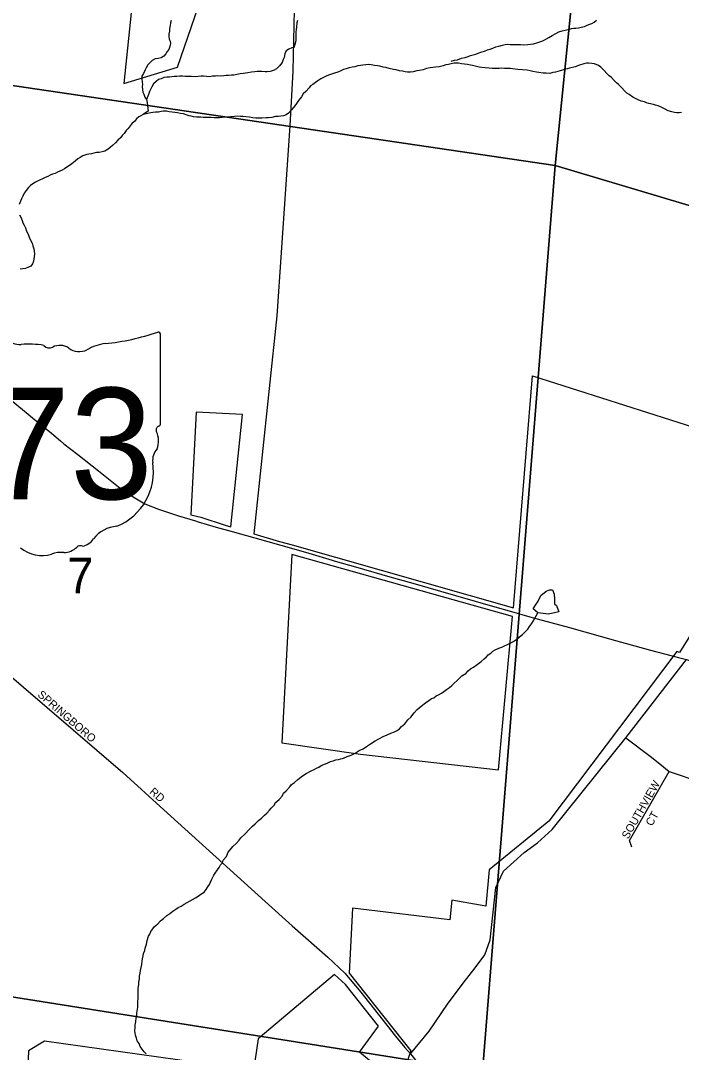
# Model space of a CAD drawing. Extents: x 0 to 1064, y 0 to 440.
# Drawn here: x 230.09 to 242.61, y 358.79 to 378.33 of the extents above; entities that cross this region are included whole.
import ezdxf

# ---------------------------------------------------------------- set-up
doc = ezdxf.new("R2010")
doc.units = 0
for name, color, linetype in [('GM_X_City_Street', 7, 'Continuous'), ('GM_X_City_Street_Text', 7, 'Continuous'), ('GM_X_Corporation', 7, 'Continuous'), ('GM_X_County_Road', 7, 'Continuous'), ('GM_X_Minor_River', 7, 'Continuous'), ('GM_X_Section', 7, 'Continuous'), ('GM_X_Section_Text', 7, 'Continuous'), ('GM_X_State_Location', 7, 'Continuous'), ('GM_X_State_Route', 7, 'Continuous'), ('GM_X_State_Shield', 7, 'Continuous'), ('GM_X_Township_Road', 7, 'Continuous'), ('GM_X_Township_Subdivision', 7, 'Continuous'), ('GM_X_Township_Subdivision_Text', 7, 'Continuous')]:
    doc.layers.add(name, color=color, linetype=linetype)

msp = doc.modelspace()

# ---------------------------------------------------------------- linework, layer by layer
at = {"layer": 'GM_X_City_Street'}
msp.add_lwpolyline([(228.414, 366.463), (228.478, 366.457), (228.978, 366.381), (229.327, 366.273), (229.651, 366.131), (232.031, 364.089), (232.804, 363.383), (234.727, 361.647), (235.237, 361.184), (235.909, 360.592), (236.233, 360.288), (236.537, 359.931), (237.196, 359.095), (237.373, 358.883)], dxfattribs=at)
at = {"layer": 'GM_X_Corporation'}
for points in [[(232.431, 380.857), (232.047, 377.137), (233.063, 377.447), (234.111, 380.496)], [(235.285, 379.119), (235.249, 377.37), (235.195, 376.337), (234.944, 372.74), (234.51, 368.608), (234.995, 368.467), (235.239, 368.403), (239.427, 367.207), (239.789, 371.599), (245.014, 369.936)], [(243.263, 367.465), (242.574, 366.363), (242.519, 366.378), (240.1, 363.169), (238.969, 362.249), (238.902, 361.561), (238.258, 361.672), (238.223, 361.299), (236.38, 361.522), (236.316, 360.291), (237.482, 358.816), (237.396, 358.569)], [(237.182, 358.237), (236.514, 358.794), (236.871, 359.286), (236.246, 360.077), (236.039, 360.264), (234.59, 359.047), (234.505, 358.444), (230.547, 359), (230.244, 358.816), (230.226, 358.343)]]:
    msp.add_lwpolyline(points, dxfattribs=at)
for points in [[(233.318, 368.969), (233.505, 368.923), (233.969, 368.774), (234.074, 368.742), (234.298, 370.87), (233.42, 370.916)], [(235.229, 368.215), (235.042, 364.649), (236.533, 364.439), (239.142, 364.139), (239.41, 367.044)]]:
    msp.add_lwpolyline(points, close=True, dxfattribs=at)
at = {"layer": 'GM_X_County_Road'}
msp.add_lwpolyline([(237.373, 358.883), (237.475, 358.761), (238.904, 356.964), (239.382, 356.367), (239.661, 356.085), (239.861, 355.92), (240.018, 355.81), (240.34, 355.629), (241.331, 355.286), (242.556, 354.866), (243.413, 354.58)], dxfattribs=at)
at = {"layer": 'GM_X_Minor_River'}
for points in [[(232.942, 378.331), (232.935, 378.289), (232.927, 378.234), (232.914, 378.179), (232.912, 378.131), (232.899, 378.07), (232.898, 378.028), (232.909, 377.979), (232.926, 377.936), (232.931, 377.893), (232.917, 377.839), (232.898, 377.784), (232.872, 377.742), (232.847, 377.7), (232.809, 377.653), (232.754, 377.623), (232.699, 377.613), (232.644, 377.602), (232.588, 377.573), (232.545, 377.537), (232.501, 377.49), (232.469, 377.436), (232.45, 377.394), (232.418, 377.328), (232.392, 377.273), (232.391, 377.219), (232.395, 377.17), (232.4, 377.121), (232.399, 377.078), (232.404, 377.024), (232.409, 376.975), (232.426, 376.932), (232.449, 376.876), (232.478, 376.833), (232.489, 376.778), (232.494, 376.723), (232.504, 376.662), (232.509, 376.613), (232.46, 376.584), (232.416, 376.549), (232.373, 376.525), (232.33, 376.508), (232.286, 376.467), (232.249, 376.419), (232.205, 376.383), (232.167, 376.336), (232.13, 376.288), (232.092, 376.246), (232.054, 376.192), (232.017, 376.151), (231.985, 376.109), (231.936, 376.067), (231.892, 376.014), (231.836, 375.96), (231.792, 375.925), (231.749, 375.896), (231.687, 375.855), (231.638, 375.844), (231.583, 375.833), (231.528, 375.828), (231.479, 375.817), (231.437, 375.806), (231.388, 375.801), (231.345, 375.79), (231.271, 375.768), (231.222, 375.738), (231.179, 375.709), (231.129, 375.668), (231.061, 375.615), (231.017, 375.585), (230.968, 375.55), (230.925, 375.521), (230.881, 375.497), (230.838, 375.474), (230.795, 375.457), (230.746, 375.434), (230.697, 375.417), (230.654, 375.4), (230.611, 375.376), (230.562, 375.359), (230.506, 375.33), (230.451, 375.307)], [(235.338, 378.332), (235.324, 378.283), (235.316, 378.211), (235.315, 378.156), (235.308, 378.113), (235.306, 378.053), (235.305, 378.004), (235.304, 377.961), (235.297, 377.919), (235.289, 377.876), (235.276, 377.822), (235.233, 377.811), (235.172, 377.788), (235.122, 377.753), (235.096, 377.699), (235.083, 377.632), (235.069, 377.59), (235.05, 377.536), (234.999, 377.47), (234.937, 377.417), (234.894, 377.387), (234.82, 377.365), (234.766, 377.36), (234.723, 377.361), (234.662, 377.363), (234.614, 377.364), (234.571, 377.365), (234.528, 377.36), (234.467, 377.349), (234.394, 377.339), (234.351, 377.334), (234.309, 377.329), (234.254, 377.318), (234.187, 377.308), (234.132, 377.297), (234.089, 377.298), (234.034, 377.287), (233.985, 377.288), (233.943, 377.283), (233.882, 377.279), (233.827, 377.28), (233.784, 377.275)], [(238.249, 377.559), (238.31, 377.576), (238.365, 377.586), (238.445, 377.615), (238.512, 377.631), (238.573, 377.648), (238.616, 377.665), (238.714, 377.693), (238.757, 377.71), (238.831, 377.739), (238.88, 377.75), (238.935, 377.773), (238.984, 377.79), (239.039, 377.807), (239.095, 377.83), (239.15, 377.847), (239.217, 377.863), (239.272, 377.874), (239.321, 377.879), (239.363, 377.878), (239.412, 377.877), (239.473, 377.875), (239.521, 377.874), (239.564, 377.873), (239.612, 377.872), (239.698, 377.876), (239.753, 377.88), (239.808, 377.891), (239.887, 377.913), (239.948, 377.93), (239.998, 377.953), (240.041, 377.976), (240.096, 378.006), (240.158, 378.047), (240.232, 378.087), (240.288, 378.116), (240.349, 378.133), (240.404, 378.15), (240.465, 378.161), (240.526, 378.177), (240.569, 378.182), (240.612, 378.187), (240.66, 378.192), (240.709, 378.203), (240.77, 378.214), (240.814, 378.237), (240.857, 378.254), (240.912, 378.271), (240.955, 378.3), (240.998, 378.336)], [(238.387, 377.519), (238.345, 377.52), (238.302, 377.521), (238.247, 377.51), (238.198, 377.499), (238.149, 377.488), (238.094, 377.471), (238.021, 377.455), (237.954, 377.444), (237.899, 377.44), (237.85, 377.435), (237.783, 377.418), (237.715, 377.396), (237.648, 377.385), (237.599, 377.374), (237.526, 377.358), (237.477, 377.353), (237.423, 377.354), (237.374, 377.356), (237.326, 377.369), (237.271, 377.376), (237.205, 377.396), (237.156, 377.404), (237.072, 377.424), (237.011, 377.438), (236.957, 377.445), (236.896, 377.465), (236.854, 377.472), (236.799, 377.48), (236.733, 377.493), (236.69, 377.494), (236.629, 377.49), (236.575, 377.485), (236.532, 377.48), (236.483, 377.469), (236.422, 377.452), (236.373, 377.448), (236.318, 377.431), (236.257, 377.414), (236.208, 377.403), (236.158, 377.38), (236.103, 377.351), (236.036, 377.334), (235.98, 377.311), (235.925, 377.294), (235.882, 377.277), (235.833, 377.248), (235.778, 377.225), (235.722, 377.19), (235.678, 377.155), (235.629, 377.119), (235.586, 377.096), (235.56, 377.054), (235.498, 376.983), (235.448, 376.941), (235.416, 376.887), (235.354, 376.816), (235.303, 376.738), (235.259, 376.684), (235.215, 376.631), (235.165, 376.577), (235.122, 376.542), (235.073, 376.525), (235.024, 376.52), (234.969, 376.515), (234.92, 376.51), (234.853, 376.494), (234.786, 376.489), (234.743, 376.484), (234.664, 376.48), (234.597, 376.482), (234.549, 376.483), (234.494, 376.49), (234.427, 376.498), (234.361, 376.506), (234.3, 376.513), (234.258, 376.515), (234.203, 376.516), (234.142, 376.511), (234.075, 376.507), (234.002, 376.497), (233.959, 376.498), (233.91, 376.493), (233.862, 376.488), (233.813, 376.489), (233.758, 376.484), (233.704, 376.492), (233.661, 376.493), (233.607, 376.494), (233.552, 376.496), (233.509, 376.497), (233.467, 376.498), (233.424, 376.499), (233.37, 376.506), (233.327, 376.52), (233.285, 376.527), (233.231, 376.546), (233.176, 376.56), (233.122, 376.567), (233.068, 376.581), (233.013, 376.588)], [(242.608, 376.585), (242.565, 376.58), (242.522, 376.581), (242.48, 376.589), (242.426, 376.602), (242.359, 376.622), (242.299, 376.654), (242.215, 376.693), (242.167, 376.712), (242.119, 376.725), (242.077, 376.739), (241.992, 376.759), (241.95, 376.772), (241.908, 376.792), (241.847, 376.805), (241.775, 376.837), (241.691, 376.876), (241.619, 376.927), (241.577, 376.952), (241.53, 376.996), (241.483, 377.058), (241.417, 377.12), (241.376, 377.152), (241.334, 377.195), (241.287, 377.251), (241.239, 377.283), (241.198, 377.327), (241.144, 377.383), (241.085, 377.445), (241.037, 377.477), (240.965, 377.509), (240.911, 377.516), (240.856, 377.524), (240.813, 377.519), (240.758, 377.508), (240.679, 377.486), (240.599, 377.451), (240.489, 377.43), (240.446, 377.412), (240.397, 377.402), (240.311, 377.379), (240.225, 377.351), (240.171, 377.346), (240.115, 377.329), (240.049, 377.331), (239.988, 377.333), (239.909, 377.347), (239.861, 377.354), (239.794, 377.362), (239.746, 377.375), (239.685, 377.389), (239.6, 377.397), (239.509, 377.405), (239.461, 377.407), (239.412, 377.414), (239.37, 377.421), (239.309, 377.423), (239.261, 377.424), (239.206, 377.425), (239.157, 377.42), (239.066, 377.423), (239.023, 377.424), (238.969, 377.425), (238.89, 377.433), (238.829, 377.441), (238.781, 377.448), (238.726, 377.462), (238.654, 377.476), (238.611, 377.483), (238.557, 377.496), (238.503, 377.504), (238.442, 377.511), (238.387, 377.519)], [(233.784, 377.275), (233.73, 377.276), (233.663, 377.266), (233.614, 377.267), (233.56, 377.275), (233.511, 377.276), (233.456, 377.271), (233.401, 377.266), (233.328, 377.268), (233.268, 377.27), (233.213, 377.271), (233.158, 377.273), (233.11, 377.274), (233.055, 377.269), (233, 377.27), (232.957, 377.265), (232.915, 377.26), (232.86, 377.256), (232.805, 377.251), (232.756, 377.228), (232.707, 377.211), (232.663, 377.175), (232.613, 377.128), (232.582, 377.074), (232.556, 377.026), (232.537, 376.984), (232.517, 376.929), (232.478, 376.833)], [(233.013, 376.588), (232.965, 376.596), (232.91, 376.603), (232.855, 376.611), (232.801, 376.612), (232.758, 376.607), (232.703, 376.596), (232.648, 376.597), (232.6, 376.587), (232.557, 376.581), (232.416, 376.549)], [(230.451, 375.307), (230.377, 375.267), (230.328, 375.237), (230.284, 375.208), (230.241, 375.166), (230.197, 375.113), (230.159, 375.059), (230.133, 375.005), (230.108, 374.951), (230.094, 374.908), (230.068, 374.848)], [(230.075, 374.647), (230.099, 374.604), (230.121, 374.543), (230.139, 374.5), (230.162, 374.456), (230.185, 374.401), (230.207, 374.34), (230.236, 374.284), (230.253, 374.229), (230.276, 374.18), (230.311, 374.112), (230.328, 374.063), (230.345, 374.007), (230.35, 373.965), (230.355, 373.91), (230.353, 373.855), (230.346, 373.813), (230.339, 373.77), (230.319, 373.722), (230.288, 373.68), (230.245, 373.657), (230.189, 373.634), (230.135, 373.629), (230.086, 373.624)], [(239.891, 367.111), (239.804, 367.187), (239.842, 367.259), (239.898, 367.331), (239.943, 367.439), (240.048, 367.522), (240.11, 367.551), (240.17, 367.55), (240.199, 367.464), (240.203, 367.373), (240.207, 367.281), (240.242, 367.25), (240.288, 367.133)], [(240.288, 367.133), (240.093, 367.089), (239.891, 367.111)], [(237.177, 364.861), (237.226, 364.884), (237.269, 364.914), (237.307, 364.961), (237.369, 365.008), (237.426, 365.086), (237.482, 365.139), (237.545, 365.217), (237.607, 365.282), (237.682, 365.347), (237.762, 365.406), (237.824, 365.453), (237.874, 365.489), (237.917, 365.506), (237.966, 365.541), (238.009, 365.558), (238.065, 365.593), (238.108, 365.623), (238.158, 365.658), (238.214, 365.699), (238.263, 365.74), (238.307, 365.782), (238.363, 365.829), (238.407, 365.877), (238.45, 365.918), (238.525, 365.965), (238.568, 366.013), (238.612, 366.054), (238.673, 366.083), (238.742, 366.136), (238.816, 366.189), (238.872, 366.242), (238.916, 366.278), (238.947, 366.32), (238.996, 366.349), (239.04, 366.39), (239.083, 366.414), (239.151, 366.442), (239.206, 366.465), (239.261, 366.488), (239.317, 366.511), (239.391, 366.552), (239.446, 366.581), (239.49, 366.616), (239.545, 366.658), (239.601, 366.705), (239.657, 366.758), (239.701, 366.806), (239.733, 366.854), (239.771, 366.907), (239.802, 366.955), (239.828, 366.997), (239.86, 367.057), (239.891, 367.111)], [(232.36, 360.291), (232.367, 360.34), (232.375, 360.394), (232.389, 360.455), (232.396, 360.515), (232.403, 360.558), (232.417, 360.618), (232.424, 360.661), (232.444, 360.721), (232.451, 360.763), (232.477, 360.836), (232.491, 360.908), (232.518, 360.987), (232.543, 361.029), (232.557, 361.077), (232.6, 361.131), (232.632, 361.173), (232.694, 361.226), (232.744, 361.279), (232.8, 361.326), (232.862, 361.38), (232.918, 361.421), (232.974, 361.462), (233.036, 361.503), (233.079, 361.532), (233.134, 361.561), (233.19, 361.597), (233.245, 361.626), (233.295, 361.655), (233.35, 361.684), (233.406, 361.713), (233.455, 361.748), (233.505, 361.783), (233.567, 361.824), (233.61, 361.872), (233.642, 361.926), (233.668, 361.968), (233.687, 362.01), (233.713, 362.07), (233.751, 362.142), (233.777, 362.184), (233.821, 362.244), (233.852, 362.292), (233.878, 362.34), (233.915, 362.381), (233.929, 362.43), (233.991, 362.501), (234.024, 362.579), (234.061, 362.627), (234.112, 362.687), (234.174, 362.746), (234.23, 362.805), (234.262, 362.853), (234.349, 362.93), (234.424, 363.007), (234.486, 363.073), (234.536, 363.12), (234.598, 363.18), (234.654, 363.227), (234.711, 363.28), (234.754, 363.322), (234.81, 363.375), (234.836, 363.417), (234.904, 363.476), (234.917, 363.518), (234.992, 363.577), (235.048, 363.643), (235.074, 363.697), (235.124, 363.744), (235.192, 363.816), (235.224, 363.863), (235.28, 363.899), (235.342, 363.958), (235.435, 364.029), (235.503, 364.069), (235.595, 364.122), (235.651, 364.145), (235.7, 364.174), (235.743, 364.191), (235.786, 364.221), (235.866, 364.255), (235.909, 364.272), (235.965, 364.295), (236.014, 364.312), (236.063, 364.329), (236.112, 364.334), (236.161, 364.351), (236.21, 364.362), (236.277, 364.391), (236.357, 364.419), (236.431, 364.454), (236.505, 364.507), (236.579, 364.535), (236.647, 364.582), (236.721, 364.635), (236.808, 364.688), (236.888, 364.734), (236.962, 364.769), (237.036, 364.804), (237.103, 364.833), (237.177, 364.861)], [(232.473, 358.762), (232.431, 358.799), (232.396, 358.849), (232.361, 358.898), (232.338, 358.96), (232.303, 359.009), (232.286, 359.058), (232.269, 359.113), (232.264, 359.156), (232.259, 359.205), (232.261, 359.254), (232.262, 359.314), (232.276, 359.369), (232.284, 359.442), (232.297, 359.484), (232.298, 359.532), (232.306, 359.605), (232.313, 359.648), (232.314, 359.69), (232.316, 359.751), (232.317, 359.806), (232.319, 359.86), (232.321, 359.933), (232.322, 360.006), (232.33, 360.073), (232.331, 360.116), (232.345, 360.182), (232.346, 360.231), (232.36, 360.291)]]:
    msp.add_lwpolyline(points, dxfattribs=at)
at = {"layer": 'GM_X_Section'}
for points in [[(225.477, 394.528), (241.89, 392.142), (240.217, 375.582), (223.805, 378.004)], [(241.89, 392.142), (257.872, 386.825), (256.378, 370.759), (240.217, 375.582)], [(223.805, 378.004), (240.217, 375.582), (238.842, 358.429), (222.155, 361.074)], [(240.217, 375.582), (256.378, 370.759), (255.034, 354.618), (238.842, 358.429)], [(222.155, 361.074), (238.842, 358.429), (237.414, 342.046), (220.661, 344.384)]]:
    msp.add_lwpolyline(points, close=True, dxfattribs=at)
at = {"layer": 'GM_X_State_Route'}
for points in [[(227.923, 372.516), (227.976, 372.494), (228.187, 372.402), (228.395, 372.304), (228.664, 372.146), (228.84, 372.024), (229.144, 371.78), (229.532, 371.453), (230.024, 371.049), (230.237, 370.875)], [(230.237, 370.875), (230.322, 370.805), (230.681, 370.513), (230.847, 370.37)], [(230.847, 370.37), (230.91, 370.316), (231.177, 370.112), (231.57, 369.801), (231.948, 369.499), (232.225, 369.312), (232.444, 369.179), (232.704, 369.077), (232.802, 369.045)], [(232.802, 369.045), (233.085, 368.953), (233.406, 368.855)], [(233.406, 368.855), (233.457, 368.839), (233.797, 368.737), (234.101, 368.653), (234.53, 368.531), (235.022, 368.396), (235.489, 368.259), (235.995, 368.111)], [(235.995, 368.111), (236.051, 368.094), (236.433, 367.983), (237.085, 367.796), (237.525, 367.673), (238.327, 367.442), (239.075, 367.227), (239.345, 367.15)], [(239.345, 367.15), (239.779, 367.025), (240.488, 366.837), (241.357, 366.59), (242.025, 366.409), (242.553, 366.268)], [(242.553, 366.268), (242.706, 366.227), (242.863, 366.175)]]:
    msp.add_lwpolyline(points, dxfattribs=at)
at = {"layer": 'GM_X_State_Shield'}
for p, q in [((232.743, 370.701), (232.743, 372.376)), ((232.742, 370.701), (232.743, 370.701))]:
    msp.add_line(p, q, dxfattribs=at)
for centre, radius, start, end in [((231.24, 376.662), 4.474, 275.8445, 288.9065), ((232.696, 372.383), 0.047, 351.8621, 97.738), ((230.095, 372.668), 0.474, 231.6195, 271.1119), ((230.253, 370.499), 1.702, 80.4867, 94.9883), ((231.811, 371.319), 0.9, 97.3462, 120.7689), ((230.639, 372.265), 0.137, 219.7921, 297.1024), ((230.84, 371.895), 0.284, 54.4667, 119.1411), ((231.207, 372.403), 0.342, 233.8562, 294.8282), ((232.732, 370.578), 0.0727, 107.944, 210.337), ((232.693, 370.695), 0.0503, 289.6038, 7.7341), ((232.27, 370.366), 0.436, 340.033, 23.6496), ((232.911, 370), 0.317, 136.8065, 186.9296), ((231.491, 369.787), 1.119, 292.3089, 8.9858), ((231.963, 368.141), 0.613, 94.4031, 142.5768), ((231.186, 368.729), 0.362, 282.8732, 323.2771), ((230.5, 368.839), 0.641, 230.7004, 286.2918), ((230.918, 368.599), 0.342, 268.777, 315.5493), ((231.227, 368.289), 0.0962, 65.7517, 132.6484), ((230.871, 367.732), 0.527, 85.6951, 111.2099)]:
    msp.add_arc(centre, radius, start, end, dxfattribs=at)
at = {"layer": 'GM_X_Township_Road'}
msp.add_lwpolyline([(237.475, 358.761), (237.832, 359.193), (238.181, 359.7), (238.476, 360.1), (238.704, 360.392), (238.887, 360.637), (238.987, 360.92), (239.094, 361.909), (239.237, 362.223), (239.631, 362.575), (239.885, 362.757), (240.16, 363.012), (241.556, 364.745), (242.706, 366.227)], dxfattribs=at)
at = {"layer": 'GM_X_Township_Subdivision'}
for points in [[(241.556, 364.745), (242.015, 364.396), (242.197, 364.256), (242.377, 364.107), (242.603, 364.03), (242.752, 363.984)], [(241.67, 362.675), (241.626, 362.8), (242.377, 364.107)]]:
    msp.add_lwpolyline(points, dxfattribs=at)

# ---------------------------------------------------------------- texts
at = {"layer": 'GM_X_City_Street_Text'}
for s, rotation, p in [('SPRINGBORO', 319.1472, (230.402, 365.544)), ('RD', 319.4141, (232.521, 363.704))]:
    msp.add_text(s, height=0.1515, rotation=rotation, dxfattribs=at).set_placement(p)
at = {"layer": 'GM_X_Section_Text'}
msp.add_text('7', height=0.67, rotation=0, dxfattribs=at).set_placement((230.976, 367.485))
at = {"layer": 'GM_X_State_Location'}
for s in ['s', 'r']:
    msp.add_text(s, height=0.00303, dxfattribs=at).set_placement((230.586, 370.428))
at = {"layer": 'GM_X_State_Shield'}
msp.add_text('73', height=2.1094, dxfattribs=at).set_placement((229.461, 369.265))
at = {"layer": 'GM_X_Township_Subdivision_Text'}
for s, rotation, p in [('SOUTHVIEW', 60.0858, (241.598, 362.817)), ('CT', 60.6332, (242.052, 363.062))]:
    msp.add_text(s, height=0.1515, rotation=rotation, dxfattribs=at).set_placement(p)

doc.saveas('drawing.dxf')
